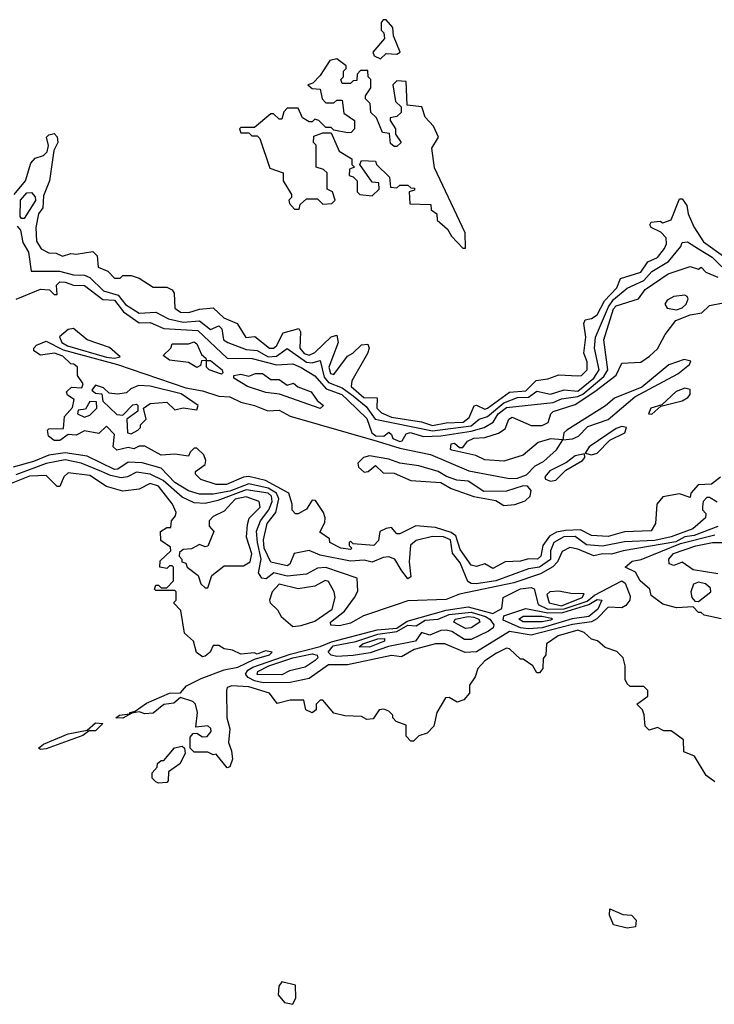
# Model space of a CAD drawing. Extents: x 2737310 to 2869991, y 870230 to 1012730.
# Tile 414 of 479: x 2770359 to 2772892, y 980600 to 984193. Entities that reach past the tile are written whole.
import ezdxf

# ---------------------------------------------------------------- set-up
doc = ezdxf.new("R2010")
doc.units = 0

msp = doc.modelspace()

# ---------------------------------------------------------------- linework, layer by layer
at = {"layer": '0CON02XD'}
for points in [[(2771675, 984050), (2771695, 984070), (2771735, 984067.5), (2771746.7, 984075), (2771722.5, 984135), (2771720, 984165), (2771695, 984193.3), (2771685, 984192.5), (2771677, 984183), (2771677.5, 984155), (2771687.5, 984145), (2771690, 984125), (2771647.5, 984075), (2771651.7, 984061.7), (2771675, 984050)], [(2771985, 983360), (2771984.2, 983415), (2771872.4, 983652.4), (2771862.5, 983725), (2771886, 983765), (2771868.8, 983805), (2771837.5, 983837.5), (2771825.6, 983875.6), (2771771.7, 983881.7), (2771768.3, 983968.3), (2771735, 983970), (2771720, 983955), (2771730, 983895), (2771750, 983875), (2771750, 983855), (2771735, 983840), (2771710, 983835), (2771710, 983825), (2771730, 983795), (2771730, 983775), (2771750, 983745), (2771735, 983730), (2771725, 983730), (2771711.7, 983741.7), (2771708.3, 983778.3), (2771681.7, 983781.7), (2771660, 983835), (2771640, 983855), (2771637, 983887), (2771620, 983905), (2771620, 983915), (2771640, 983945), (2771640, 983975), (2771630, 983985), (2771628.3, 984008.3), (2771601.7, 984008.3), (2771590, 983995), (2771588.3, 983971.7), (2771575, 983970), (2771565, 983960), (2771535, 983960), (2771530, 983975), (2771540, 983985), (2771540, 984005), (2771550, 984015), (2771550, 984025), (2771515, 984050), (2771490, 984045), (2771455, 983990), (2771428.3, 983961.7), (2771410, 983955), (2771425, 983942.5), (2771455, 983940), (2771462.5, 983905), (2771475, 983890), (2771505, 983890), (2771515, 983900), (2771535, 983900), (2771541.7, 983851.7), (2771580, 983825), (2771580, 983795), (2771568.3, 983781.7), (2771555, 983780), (2771505, 983790), (2771495, 983800), (2771475, 983800), (2771450, 983825), (2771435, 983830), (2771425, 983820), (2771415, 983820), (2771390, 983835), (2771375, 983870), (2771335, 983870), (2771322.5, 983857.5), (2771315, 983830), (2771305, 983830), (2771285, 983850), (2771275, 983850), (2771215, 983800), (2771165, 983800), (2771160, 983795), (2771165, 983780), (2771195, 983780), (2771205, 983770), (2771225, 983770), (2771235, 983760), (2771271.7, 983651.7), (2771320, 983635), (2771320, 983605), (2771350, 983555), (2771350, 983545), (2771340, 983535), (2771343, 983523), (2771361.7, 983501.7), (2771378.3, 983501.7), (2771381.7, 983518.3), (2771405, 983540), (2771445, 983540), (2771465, 983520), (2771497.5, 983522.5), (2771510, 983535), (2771500, 983565), (2771480, 983575), (2771480, 983635), (2771466.7, 983646.7), (2771440, 983655), (2771440, 983735), (2771430, 983745), (2771431.7, 983768.3), (2771465, 983780), (2771495, 983780), (2771523.6, 983713.6), (2771570, 983685), (2771570, 983665), (2771580, 983655), (2771561.7, 983648.3), (2771560, 983625), (2771575, 983620), (2771590, 983605), (2771590, 983565), (2771600, 983555), (2771645, 983550), (2771670, 983575), (2771668.3, 983598.3), (2771645, 983600), (2771600, 983665), (2771605, 983680), (2771657, 983677), (2771660, 983665), (2771708.3, 983618.3), (2771711.7, 983581.7), (2771735, 983580), (2771745, 983590), (2771775, 983590), (2771785, 983580), (2771798.3, 983578.3), (2771798.3, 983571.7), (2771780, 983565), (2771781.7, 983521.7), (2771858.3, 983518.3), (2771860, 983500), (2771880, 983485), (2771881.7, 983461.7), (2771919.3, 983429.3), (2771933.8, 983403.8), (2771975, 983360), (2771985, 983360)], [(2770338.6, 983555), (2770380, 983605), (2770399.7, 983670.3), (2770415, 983687.5), (2770445, 983698), (2770459.2, 983710.8), (2770464.1, 983734.1), (2770456.7, 983765), (2770465, 983773.3), (2770485, 983777.5), (2770496, 983766), (2770498, 983745), (2770483.6, 983716.4), (2770468, 983605), (2770445, 983550), (2770443, 983507), (2770427.5, 983485), (2770417.5, 983435), (2770420, 983385), (2770437, 983357), (2770465, 983342.5), (2770491.7, 983341.7), (2770515, 983330), (2770545, 983340), (2770565, 983337.5), (2770625, 983347.5), (2770641.7, 983331.7), (2770645, 983290), (2770680, 983275), (2770705, 983250), (2770725, 983250), (2770735, 983260), (2770765, 983260), (2770795, 983250), (2770845, 983217.5), (2770895, 983216.7), (2770915, 983207.5), (2770922.5, 983195), (2770925, 983140), (2770945, 983126.2), (2770975.8, 983124.2), (2771015, 983137.5), (2771065, 983141.2), (2771103.3, 983105), (2771152.5, 983085), (2771183.9, 983033.9), (2771217, 983037), (2771270, 982995), (2771285, 982994), (2771295, 983003.3), (2771319.5, 983050.5), (2771376.4, 983066.4), (2771383.6, 983053.6), (2771381.2, 982995), (2771396.7, 982975), (2771415, 982969.2), (2771435, 982978.8), (2771495, 983036.2), (2771515, 983042.5), (2771520.8, 983015), (2771486, 982925), (2771492.1, 982902.1), (2771505, 982898.8), (2771554.3, 982965.7), (2771574.1, 982975.9), (2771605, 983006.2), (2771628.8, 983008.8), (2771633.3, 982995), (2771628, 982975), (2771570, 982875), (2771567.5, 982855), (2771614.6, 982814.6), (2771663, 982813), (2771662, 982775), (2771678.3, 982758.3), (2771715, 982743.3), (2771825, 982726), (2771865, 982712.2), (2771915, 982722.2), (2771976.7, 982725), (2771998.8, 982741.2), (2772016.4, 982783.6), (2772025, 982786.7), (2772055, 982772.5), (2772065, 982775.8), (2772145.6, 982834.4), (2772205, 982838.6), (2772243, 982877), (2772285, 982882.5), (2772325, 982897.5), (2772395, 982893.3), (2772407.5, 982895), (2772428.8, 982915), (2772428.8, 982945), (2772416.1, 982976.1), (2772423.3, 983035), (2772416.7, 983085), (2772421.7, 983098.3), (2772445, 983103.3), (2772465, 983116.7), (2772492.5, 983167.5), (2772537.5, 983215), (2772550.7, 983249.3), (2772625, 983272), (2772650.5, 983309.5), (2772685, 983326), (2772711.3, 983358.7), (2772718.6, 983375), (2772716.9, 983396.9), (2772697.5, 983417.5), (2772662.5, 983435), (2772657.5, 983445), (2772662.5, 983455), (2772695, 983457.5), (2772705, 983452.5), (2772735, 983462.5), (2772765, 983540), (2772775, 983540), (2772792.5, 983515), (2772797.5, 983485), (2772817.3, 983437.3), (2772853, 983383), (2772935, 983324)], [(2770375, 983467.5), (2770365, 983467.5), (2770360, 983475), (2770362, 983535), (2770385, 983561.2), (2770402.3, 983562.3), (2770415, 983546.7), (2770416.2, 983533.8), (2770375, 983467.5)], [(2770350, 983440), (2770361.2, 983425), (2770369.7, 983379.7), (2770390.6, 983345), (2770400, 983275), (2770504.1, 983275.9), (2770555, 983262.5), (2770595, 983260.8), (2770615, 983252), (2770665, 983204.2), (2770718.3, 983188.3), (2770745, 983154.2), (2770795, 983122), (2770855, 983126), (2770901.2, 983101.2), (2770955, 983089.2), (2771015, 983094.2), (2771055, 983062.5), (2771085, 983076), (2771096.2, 983065), (2771102.5, 983025), (2771117.5, 983015), (2771185, 982990), (2771225, 982985.8), (2771265, 982963.1), (2771295, 982965.7), (2771335, 982993.8), (2771405, 982943.1), (2771425, 982941.4), (2771455, 982950), (2771468.9, 982888.9), (2771485, 982869.4), (2771535, 982850), (2771575, 982820.6), (2771622, 982782), (2771655, 982735.8), (2771865, 982692.9), (2772005, 982711.5), (2772035, 982735.8), (2772065, 982745.7), (2772125, 982795.5), (2772175, 982814.3), (2772214.4, 982815.6), (2772245, 982837.1), (2772295, 982826.2), (2772345, 982842), (2772395, 982838.1), (2772452.5, 982885), (2772472, 982915), (2772455.8, 982995), (2772458.6, 983035), (2772506.5, 983145), (2772525, 983172.5), (2772575, 983213.3), (2772635, 983242), (2772665, 983274), (2772725, 983311.2), (2772770, 983365), (2772775, 983380), (2772795, 983382.5), (2772835, 983357.1), (2772885, 983327.1), (2772955, 983257.5)], [(2770346.2, 983173.8), (2770435, 983210), (2770467, 983207), (2770485, 983190), (2770495, 983190), (2770492.5, 983225), (2770505, 983236.2), (2770525, 983235.8), (2770555, 983224), (2770595, 983223.8), (2770662.1, 983172.1), (2770705, 983169.2), (2770737.5, 983127.5), (2770795, 983087.5), (2770835, 983088), (2770885, 983065.8), (2771009.1, 983059.1), (2771115, 982957.5), (2771207.3, 982957.3), (2771295, 982934.2), (2771355, 982938), (2771385, 982923.8), (2771435, 982893.3), (2771476.7, 982846.7), (2771533.3, 982825), (2771556.2, 982805), (2771625, 982737.5), (2771643.3, 982685), (2771657.5, 982675), (2771686.9, 982673.1), (2771705, 982687.5), (2771715, 982680), (2771720, 982665), (2771745, 982654.2), (2771753.3, 982656.7), (2771768.3, 982681.7), (2771782.9, 982687.1), (2771832.3, 982672.3), (2771894.4, 982674.4), (2772005, 982691.1), (2772052.5, 982705), (2772085.9, 982724.1), (2772104.3, 982755), (2772135, 982778.1), (2772305, 982795.7), (2772335, 982810), (2772395, 982818.2), (2772413, 982827), (2772489.1, 982890.9), (2772504.2, 982915), (2772490, 983025), (2772525, 983138), (2772535, 983149.2), (2772615.7, 983174.3), (2772640.9, 983209.1), (2772724.3, 983265.7), (2772805, 983292.5), (2772835, 983282.5), (2772845, 983290), (2772861.7, 983271.7), (2772905, 983253.8)], [(2772755, 983134), (2772775, 983141.2), (2772790, 983155), (2772796.7, 983175), (2772793, 983183), (2772785, 983187.5), (2772745, 983183.3), (2772720.7, 983169.3), (2772712.5, 983155), (2772720.7, 983140.7), (2772755, 983134)], [(2772085, 982190), (2772055, 982207.5), (2772025, 982197.5), (2772005, 982202.5), (2771965, 982260), (2771949.5, 982309.5), (2771932.2, 982322.2), (2771875, 982340), (2771803.6, 982346.4), (2771745, 982317.5), (2771735, 982317.5), (2771715, 982340), (2771695, 982336.7), (2771672.5, 982325), (2771667, 982293), (2771650, 982275), (2771575, 982280), (2771565, 982290), (2771560, 982285), (2771560, 982275), (2771570, 982265), (2771565, 982260), (2771530, 982265), (2771490, 982285), (2771488.3, 982298.3), (2771453, 982323), (2771471.7, 982358.3), (2771472.5, 982375), (2771467.5, 982395), (2771438.3, 982438.3), (2771425, 982440), (2771405, 982407.5), (2771375, 982390), (2771365, 982390), (2771353, 982403), (2771352.5, 982425), (2771340, 982465), (2771255, 982512), (2771194, 982526), (2771175, 982523.8), (2771113, 982497), (2771075, 982496.7), (2771020, 982515), (2771000, 982535), (2771000, 982545), (2771035, 982570), (2771037.5, 982585), (2771030, 982605), (2771005, 982630), (2770995, 982630), (2770980, 982615), (2770975, 982600), (2770925, 982607.5), (2770875, 982604), (2770815, 982637.5), (2770795, 982637.5), (2770775, 982627.5), (2770755, 982632.5), (2770712.5, 982622.5), (2770700, 982635), (2770705, 982680), (2770675, 982710), (2770647, 982683), (2770595, 982692.5), (2770565, 982677.5), (2770535, 982680), (2770505, 982657.5), (2770485, 982657.5), (2770463.3, 982673.3), (2770460, 982695), (2770465, 982700), (2770518.3, 982701.7), (2770522.5, 982745), (2770551.7, 982778.3), (2770557, 982807), (2770533.6, 982823.6), (2770530, 982835), (2770548.3, 982851.7), (2770585, 982850), (2770590, 982865), (2770570, 982895), (2770570, 982925), (2770556.7, 982936.7), (2770545, 982937.5), (2770515.8, 982965.8), (2770485.8, 982975.8), (2770435, 982969.2), (2770410, 982985), (2770410, 982995), (2770420, 983005), (2770455, 983020), (2770517.9, 982987.9), (2770715.4, 982935.4), (2770965, 982850), (2771025, 982839.2), (2771085, 982819.2), (2771125, 982817.1), (2771165, 982797.1), (2771215, 982785.6), (2771264.1, 982765.9), (2771305, 982768.8), (2771345, 982746.7), (2771662.5, 982655), (2771745, 982629.5), (2771857, 982607), (2771997.4, 982547.4), (2772145, 982519.2), (2772175, 982520), (2772207.8, 982532.2), (2772238.8, 982565), (2772269.5, 982580.5), (2772317, 982623), (2772340, 982660), (2772295, 982664), (2772249.5, 982650.5), (2772195, 982604.2), (2772125, 982582.5), (2772055, 982587.5), (2772022.3, 982602.3), (2771935, 982622.5), (2771930, 982625), (2771932.5, 982645), (2771945, 982647.5), (2771962.5, 982632.5), (2771975, 982632.5), (2771992.5, 982655), (2772015, 982666), (2772055, 982668.8), (2772105, 982683.8), (2772129.5, 982700.5), (2772142.5, 982735), (2772155, 982742.5), (2772225, 982712.5), (2772265, 982712.5), (2772286.4, 982723.6), (2772296.7, 982755), (2772305, 982763.3), (2772385, 982788.8), (2772456.7, 982836.7), (2772534.2, 982895.8), (2772555, 982940), (2772625, 982943.3), (2772656.7, 982965), (2772685, 982992.5), (2772713.3, 983045), (2772752.5, 983095), (2772805, 983116.2), (2772847, 983123), (2772875, 983150), (2772925, 983160)], [(2770705, 982957.5), (2770725, 982962.5), (2770686.4, 982996.4), (2770604.5, 983024.5), (2770555, 983066.7), (2770535, 983063.3), (2770504, 983036), (2770512.5, 983015), (2770533.4, 983003.4), (2770675, 982962.3), (2770705, 982957.5)], [(2771095, 982900), (2771050, 982915), (2771040, 982925), (2771040, 982950), (2771021.7, 982948.3), (2771018.3, 982931.7), (2771005, 982923.8), (2770975, 982942.5), (2770905, 982951.2), (2770882.5, 982967.5), (2770910, 982995), (2770915, 983010), (2770975, 983010), (2770995, 983017.5), (2771005, 983010), (2771021.7, 982971.7), (2771038.3, 982958.3), (2771040, 982950), (2771055, 982950), (2771096.7, 982915), (2771100, 982905), (2771095, 982900)], [(2772340, 982660), (2772375, 982664), (2772396.8, 982673.2), (2772431.4, 982708.6), (2772505.6, 982734.4), (2772602.5, 982817.5), (2772758.9, 982901.1), (2772802.5, 982935), (2772807.5, 982947.5), (2772783, 982953), (2772726.4, 982933.6), (2772628.3, 982851.7), (2772527.9, 982812.1), (2772495.5, 982784.5), (2772354.2, 982695.8), (2772343.3, 982685), (2772340, 982660)], [(2771455, 982774), (2771307, 982827), (2771256.7, 982833.3), (2771190, 982855), (2771140, 982885), (2771140, 982895), (2771165, 982900), (2771195, 982892.5), (2771218.3, 982901.7), (2771245, 982902.5), (2771275, 982880), (2771305, 982880), (2771335, 982860), (2771357, 982867), (2771373, 982853), (2771422.5, 982835), (2771443.6, 982803.6), (2771467.5, 982785), (2771455, 982774)], [(2770765, 982682.5), (2770790, 982695), (2770800, 982705), (2770800, 982715), (2770820, 982735), (2770810, 982775), (2770835, 982792.5), (2770895, 982797.5), (2770925, 982770), (2770955, 982776.7), (2771005, 982770), (2771010, 982785), (2770947.7, 982827.7), (2770835, 982855.8), (2770791.7, 982858.3), (2770763.9, 982846.1), (2770748.8, 982831.2), (2770715, 982826.7), (2770685, 982830), (2770665, 982850), (2770635, 982860), (2770621.7, 982841.7), (2770635, 982830), (2770658.3, 982828.3), (2770661.7, 982801.7), (2770713, 982753), (2770735, 982750), (2770771.7, 982788.3), (2770785, 982790), (2770790, 982785), (2770790, 982765), (2770750, 982735), (2770752.5, 982685), (2770765, 982682.5)], [(2772665, 982754), (2772697.5, 982782.5), (2772775, 982802.9), (2772795.6, 982814.4), (2772804, 982825), (2772804, 982844), (2772785, 982848.9), (2772753.2, 982836.8), (2772701.7, 982788.3), (2772661.2, 982775), (2772652.5, 982755), (2772665, 982754)], [(2770595, 982742.5), (2770615, 982750), (2770640, 982775), (2770638.3, 982798.3), (2770615, 982800), (2770598.3, 982771.7), (2770571.7, 982768.3), (2770570, 982755), (2770595, 982742.5)], [(2772445, 982605.8), (2772465, 982610.8), (2772511.4, 982658.6), (2772566.2, 982685), (2772572.5, 982705), (2772555, 982709.2), (2772535, 982702), (2772435.8, 982635), (2772421.7, 982611.7), (2772445, 982605.8)], [(2772903, 982433), (2772875, 982450), (2772865, 982450), (2772852.5, 982435), (2772850, 982415), (2772850, 982405), (2772861.7, 982391.7), (2772860, 982375), (2772814.5, 982335.5), (2772735, 982305.5), (2772675, 982292.7), (2772565, 982287.5), (2772485, 982271.9), (2772426.8, 982276.8), (2772385, 982306.9), (2772343.8, 982306.2), (2772307.5, 982285), (2772294.5, 982255.5), (2772295, 982223.8), (2772255, 982195.7), (2772215, 982189.2), (2772095, 982145.6), (2772024.4, 982134.4), (2772005.6, 982135.6), (2771993.4, 982143.4), (2771965, 982211.2), (2771937, 982247), (2771930, 982295), (2771905, 982306.5), (2771865, 982307.1), (2771805, 982292.5), (2771783.9, 982276.1), (2771780, 982215), (2771785, 982160), (2771775, 982152.5), (2771750, 982185), (2771727.5, 982225), (2771705, 982233.3), (2771685, 982231.2), (2771645, 982213.3), (2771615, 982221.2), (2771565, 982217.5), (2771455, 982238.8), (2771415, 982256.7), (2771360, 982245), (2771343.6, 982206.4), (2771335, 982200), (2771275, 982213.8), (2771251.1, 982265), (2771248.1, 982295), (2771261.4, 982355), (2771292.5, 982395), (2771304.4, 982445), (2771295.3, 982465.3), (2771265, 982483.8), (2771195, 982498.9), (2771125, 982473.1), (2771065, 982461.4), (2771015, 982462), (2770975, 982474.2), (2770925, 982504.2), (2770875, 982556.7), (2770805.9, 982575.9), (2770755, 982578.8), (2770716.8, 982553.2), (2770705, 982551.9), (2770605, 982600), (2770525, 982612.9), (2770465, 982604.2), (2770409.1, 982580.9), (2770335, 982560)], [(2772125, 982420), (2772165, 982424.3), (2772202, 982438), (2772220.8, 982455), (2772224.3, 982475), (2772211.4, 982491.4), (2772195, 982491.9), (2772135, 982473.3), (2772051.7, 982471.7), (2771995, 982509.2), (2771953, 982513), (2771915.7, 982525.7), (2771885, 982544.2), (2771815, 982565.6), (2771745, 982574.4), (2771705, 982588.9), (2771635, 982601.2), (2771612.5, 982595), (2771592.5, 982575), (2771595, 982560), (2771615, 982542.5), (2771630, 982545), (2771656.4, 982566.4), (2771685, 982540), (2771725, 982538.6), (2771785, 982512), (2771895, 982504), (2771932.7, 982482.7), (2772015, 982453.8), (2772095, 982438.8), (2772125, 982420)], [(2772295, 982509.2), (2772315, 982512.5), (2772350.6, 982549.4), (2772411.2, 982585), (2772420, 982595), (2772419.3, 982609.3), (2772385, 982601.4), (2772353.1, 982576.9), (2772292.7, 982547.3), (2772273.8, 982525), (2772276.4, 982516.4), (2772295, 982509.2)], [(2772905, 982343.3), (2772818.8, 982311.2), (2772785, 982305.6), (2772752.3, 982287.7), (2772560, 982255), (2772517.3, 982242.7), (2772485, 982244), (2772453.6, 982236.4), (2772395, 982261.2), (2772365, 982267.5), (2772337, 982253), (2772320, 982215), (2772303.5, 982196.5), (2772258.9, 982171.1), (2772161.4, 982138.6), (2771962.9, 982097.1), (2771915, 982077.1), (2771775, 982072.5), (2771731.7, 982058.3), (2771612.3, 982017.7), (2771565, 981990.8), (2771525, 981980.8), (2771493.8, 981983.8), (2771492.5, 981995), (2771543.3, 982035), (2771580, 982085), (2771591.7, 982108.3), (2771590, 982155), (2771475, 982194), (2771445, 982191.2), (2771405, 982170), (2771335, 982162.5), (2771285.9, 982174.1), (2771257.7, 982152.3), (2771242.5, 982155), (2771230, 982175), (2771239.2, 982225), (2771225.6, 982285), (2771223, 982327), (2771237.1, 982365), (2771267.1, 982405), (2771279.4, 982435), (2771277.1, 982455), (2771265, 982465.5), (2771185, 982477.5), (2771081.7, 982438.3), (2771035, 982428), (2770995, 982430), (2770951.3, 982451.3), (2770881.8, 982511.8), (2770835, 982534.4), (2770785, 982542), (2770752.5, 982525), (2770728.8, 982521.2), (2770689.7, 982529.7), (2770656.7, 982545), (2770582.5, 982575), (2770525, 982586.9), (2770455, 982573.1), (2770345, 982532.5)], [(2772895, 981412.5), (2772862.5, 981435), (2772820, 981505), (2772781.7, 981521.7), (2772780, 981565), (2772735, 981597.5), (2772708.3, 981598.3), (2772685, 981610), (2772655, 981600), (2772640, 981615), (2772637, 981657), (2772630, 981675), (2772610, 981695), (2772650, 981725), (2772650, 981745), (2772635, 981760), (2772585, 981760), (2772575, 981770), (2772567.5, 981785), (2772567.5, 981835), (2772560, 981865), (2772537, 981887), (2772495, 981902.5), (2772467, 981927), (2772445, 981932.5), (2772417.5, 981957.5), (2772395, 981965.7), (2772322.5, 981945), (2772280, 981915), (2772277.5, 981875), (2772268.3, 981861.7), (2772267.5, 981825), (2772255, 981810), (2772245, 981810), (2772230, 981835), (2772195, 981860), (2772185, 981860), (2772145, 981897.5), (2772135, 981900), (2772098.3, 981881.7), (2772055, 981853.3), (2772030, 981825), (2772020, 981795), (2772000, 981765), (2772000, 981735), (2771979.3, 981710.7), (2771955, 981702.5), (2771925, 981720), (2771911.7, 981718.3), (2771880, 981665), (2771870, 981615), (2771845, 981590), (2771815, 981580), (2771795, 981560), (2771785, 981560), (2771768.3, 981578.3), (2771768.3, 981618.3), (2771731.7, 981631.7), (2771720, 981645), (2771720, 981655), (2771705, 981670), (2771687, 981677), (2771670, 981675), (2771648.3, 981641.7), (2771625, 981640), (2771605, 981650), (2771545, 981652.5), (2771505, 981662.5), (2771465, 981710), (2771455, 981710), (2771440, 981695), (2771440, 981675), (2771425, 981663.3), (2771402.5, 981675), (2771395, 981710), (2771345, 981710), (2771298.3, 981698.3), (2771270, 981735), (2771195, 981758.8), (2771132.5, 981762.5), (2771115, 981756.2), (2771112.9, 981745), (2771114, 981645), (2771125.7, 981605), (2771120.8, 981555), (2771131.9, 981525), (2771134.4, 981495), (2771125, 981466.7), (2771115, 981462.5), (2771075, 981512.5), (2771065, 981510), (2771045, 981520), (2770995, 981520), (2770980, 981535), (2770980, 981575), (2770991.7, 981588.3), (2771005, 981590), (2771025, 981576.7), (2771043, 981577), (2771057.5, 981595), (2771056.1, 981606.1), (2771045, 981616.7), (2771001.7, 981611.7), (2771007.5, 981665), (2771000, 981695), (2770990, 981705), (2770945, 981720), (2770920.8, 981699.2), (2770885, 981694.2), (2770845, 981662.5), (2770815, 981660), (2770795, 981667.5), (2770767.5, 981662.5), (2770735, 981644), (2770710, 981645), (2770722.5, 981655), (2770760, 981660), (2770760, 981665), (2770780, 981670), (2770821.1, 981698.9), (2770905, 981735.8), (2770945, 981736.7), (2770967.8, 981762.2), (2771020.9, 981789.1), (2771105, 981821.2), (2771155, 981830), (2771215, 981860), (2771270, 981875), (2771280, 981885), (2771255, 981890), (2771225, 981877.5), (2771215, 981882.5), (2771165, 981877.5), (2771135, 981892.5), (2771105, 981897.5), (2771085, 981910), (2771065, 981910), (2771053.3, 981885), (2771035, 981870), (2771025, 981867.5), (2771003.9, 981883.9), (2770992.5, 981925), (2770960, 981955), (2770947, 982037), (2770920, 982065), (2770930, 982075), (2770930, 982105), (2770925, 982110), (2770855, 982110), (2770850, 982115), (2770855, 982130), (2770865, 982130), (2770875, 982120), (2770895, 982120), (2770920, 982145), (2770920, 982195), (2770915, 982200), (2770905, 982200), (2770895, 982190), (2770870, 982195), (2770871.7, 982218.3), (2770910, 982255), (2770908.3, 982268.3), (2770873, 982293), (2770872.5, 982325), (2770895, 982340), (2770910, 982340), (2770912.5, 982365), (2770927.5, 982382.5), (2770930, 982395), (2770916.7, 982425), (2770865, 982491.2), (2770835, 982501.2), (2770795, 982480), (2770735, 982472.5), (2770675, 982490), (2770615, 982530), (2770535, 982540), (2770520, 982525), (2770505, 982490), (2770495, 982490), (2770455, 982530), (2770395, 982527.1), (2770321.7, 982498.3)], [(2772915, 982523.3), (2772882.3, 982497.7), (2772834.2, 982495.8), (2772806.7, 982465), (2772805, 982450), (2772765, 982462.5), (2772705, 982452.5), (2772682.5, 982425), (2772677.5, 982355), (2772661.7, 982328.3), (2772565, 982323.8), (2772505, 982307.5), (2772445, 982311.2), (2772405, 982332), (2772350.3, 982329.7), (2772316.8, 982323.2), (2772291.7, 982308.3), (2772266.7, 982275), (2772260, 982235), (2772247.5, 982225), (2772215, 982226.2), (2772185, 982217.5), (2772130, 982215), (2772085, 982190)], [(2771045, 982120), (2771060, 982165), (2771105, 982200), (2771175, 982200), (2771200, 982215), (2771206.1, 982243.9), (2771186.2, 982305), (2771189.3, 982350.7), (2771196.4, 982373.6), (2771235.7, 982414.3), (2771232.5, 982435), (2771185, 982452), (2771145, 982444), (2771105, 982400), (2771065, 982380), (2771050, 982365), (2771050, 982345), (2771067.5, 982325), (2771045, 982272.5), (2771035, 982270), (2771015, 982277.5), (2770985, 982262.5), (2770955, 982260), (2770941.7, 982248.3), (2770940, 982235), (2770950, 982225), (2770950, 982215), (2770965, 982210), (2770970, 982195), (2771010, 982165), (2771020, 982135), (2771035, 982120), (2771045, 982120)], [(2772917, 982007), (2772855, 982020), (2772845, 982030), (2772835, 982030), (2772815, 982050), (2772755, 982047.5), (2772705, 982060), (2772661.7, 982091.7), (2772657.5, 982115), (2772622, 982145), (2772605, 982177.5), (2772567.5, 982195), (2772592.3, 982217.7), (2772626.2, 982223.8), (2772768.8, 982281.2), (2772895, 982312.9)], [(2772905, 982171.2), (2772815, 982186), (2772775, 982213.8), (2772745, 982201.2), (2772727.5, 982207.5), (2772726.2, 982225), (2772743.8, 982245), (2772825, 982272.9), (2772885.8, 982285.8), (2772925, 982285.8)], [(2771247, 981773), (2771215, 981780), (2771192.3, 981792.3), (2771182.5, 981805), (2771190.7, 981819.3), (2771209.2, 981830.8), (2771345, 981877.9), (2771455, 981905.7), (2771496.6, 981923.4), (2771662.9, 981967.1), (2771735, 981973.3), (2771772.1, 981997.9), (2771915, 982038.1), (2771995, 982050.6), (2772085, 982026), (2772117.5, 982045), (2772122.5, 982085), (2772185, 982116.2), (2772225, 982121.2), (2772235, 982116.7), (2772249.4, 982059.4), (2772285, 982042), (2772345, 982043.2), (2772429.3, 982070.7), (2772455, 982092.7), (2772555, 982146), (2772567.5, 982137.5), (2772585, 982090), (2772584, 982075), (2772570, 982055), (2772555, 982047.5), (2772505, 982049.2), (2772463.7, 982006.3), (2772445, 981995.6), (2772375, 981985.5), (2772225, 981946.9), (2772145, 981960), (2772025, 981886.2), (2771983.9, 981883.9), (2771910, 981915), (2771875, 981916), (2771797.5, 981895), (2771751.7, 981868.3), (2771715, 981872.5), (2771555, 981838.8), (2771485, 981838.8), (2771415, 981788.8), (2771345, 981774.2), (2771247, 981773)], [(2771355, 981978.8), (2771385, 981982.5), (2771435, 981998.6), (2771498.3, 982041.7), (2771510, 982085), (2771505.8, 982105.8), (2771485, 982142.5), (2771473.6, 982146.4), (2771435, 982126.2), (2771375, 982116.2), (2771305, 982133.3), (2771280, 982105), (2771270, 982075), (2771272.5, 982065), (2771299.3, 982039.3), (2771312.5, 982015), (2771355, 981978.8)], [(2772835, 982070), (2772880, 982105), (2772878.3, 982118.3), (2772860, 982135), (2772835, 982140), (2772817, 982133), (2772807.5, 982105), (2772810, 982085), (2772821.7, 982071.7), (2772835, 982070)], [(2772335, 982054), (2772410, 982085), (2772418.3, 982098.3), (2772369.3, 982099.3), (2772325, 982108), (2772292.5, 982105), (2772281.2, 982095), (2772290, 982065), (2772335, 982054)], [(2772215, 981970), (2772185, 981974.4), (2772121.9, 982001.9), (2772125, 982017.5), (2772205, 982044.3), (2772285, 982029.1), (2772339.6, 982030.4), (2772435, 982058.9), (2772465, 982077.1), (2772482.5, 982075), (2772467.6, 982042.4), (2772435, 982015.6), (2772373.8, 982006.2), (2772265, 981974.5), (2772215, 981970)], [(2771515, 981868.9), (2771494.4, 981874.4), (2771483.8, 981885), (2771502.1, 981907.9), (2771585, 981924.6), (2771665, 981951.1), (2771735, 981960.3), (2771775, 981983.9), (2771805, 981981.2), (2771838.1, 982001.9), (2771885, 982005.6), (2771925, 982022.1), (2772005, 982031.1), (2772057.5, 982015), (2772074.2, 982005), (2772088.8, 981985), (2772085.8, 981974.2), (2772068.8, 981961.2), (2772005, 981931.2), (2771981.2, 981931.2), (2771935, 981960), (2771915, 981965.8), (2771895, 981964), (2771855, 981947.1), (2771825, 981956.7), (2771802.5, 981925), (2771704.6, 981905.4), (2771636.9, 981883.1), (2771575, 981873.3), (2771515, 981868.9)], [(2771985, 981972), (2771942.5, 981995), (2771947.5, 982005), (2771995, 982015.5), (2772015, 982012.9), (2772033.3, 982005), (2772037.5, 981995), (2772005, 981974), (2771985, 981972)], [(2772265, 981996.2), (2772195, 981996.2), (2772180, 982005), (2772195, 982017.1), (2772263.2, 982016.8), (2772298.8, 982008.8), (2772302.5, 982005), (2772295, 982002.5), (2772265, 981996.2)], [(2771635, 981903.1), (2771597.5, 981905), (2771610, 981915), (2771665, 981933.8), (2771690, 981935), (2771690, 981925), (2771635, 981903.1)], [(2771315, 981802.5), (2771225, 981804.2), (2771227.5, 981815), (2771268, 981835), (2771355, 981864.4), (2771425, 981878.6), (2771443.6, 981873.6), (2771446.2, 981865), (2771436.7, 981855), (2771399.7, 981830.3), (2771342.7, 981817.3), (2771315, 981802.5)], [(2770435, 981530), (2770427.5, 981535), (2770445, 981549.2), (2770535, 981586.7), (2770605, 981600), (2770635, 981626.9), (2770662.5, 981625), (2770635, 981597.5), (2770611.7, 981598.3), (2770588.8, 981581.2), (2770455, 981532.5), (2770435, 981530)], [(2770865, 981407.5), (2770855, 981412.5), (2770842.5, 981425), (2770842.5, 981445), (2770860, 981465), (2770861.7, 981478.3), (2770875, 981490), (2770885, 981490), (2770923.6, 981536.4), (2770951.7, 981541.7), (2770960, 981535), (2770962.5, 981515), (2770943, 981477), (2770901.7, 981448.3), (2770900, 981415), (2770895, 981410), (2770865, 981407.5)], [(2772575, 980877.5), (2772525, 980890), (2772510, 980925), (2772511.7, 980948.3), (2772558.3, 980928.3), (2772590, 980925), (2772607, 980907), (2772605, 980882.5), (2772575, 980877.5)], [(2771355, 980600), (2771365.9, 980624.1), (2771365, 980670), (2771315, 980682.5), (2771303.6, 980666.4), (2771302, 980635), (2771325, 980606), (2771355, 980600)]]:
    msp.add_lwpolyline(points, dxfattribs=at)

doc.saveas('drawing.dxf')
